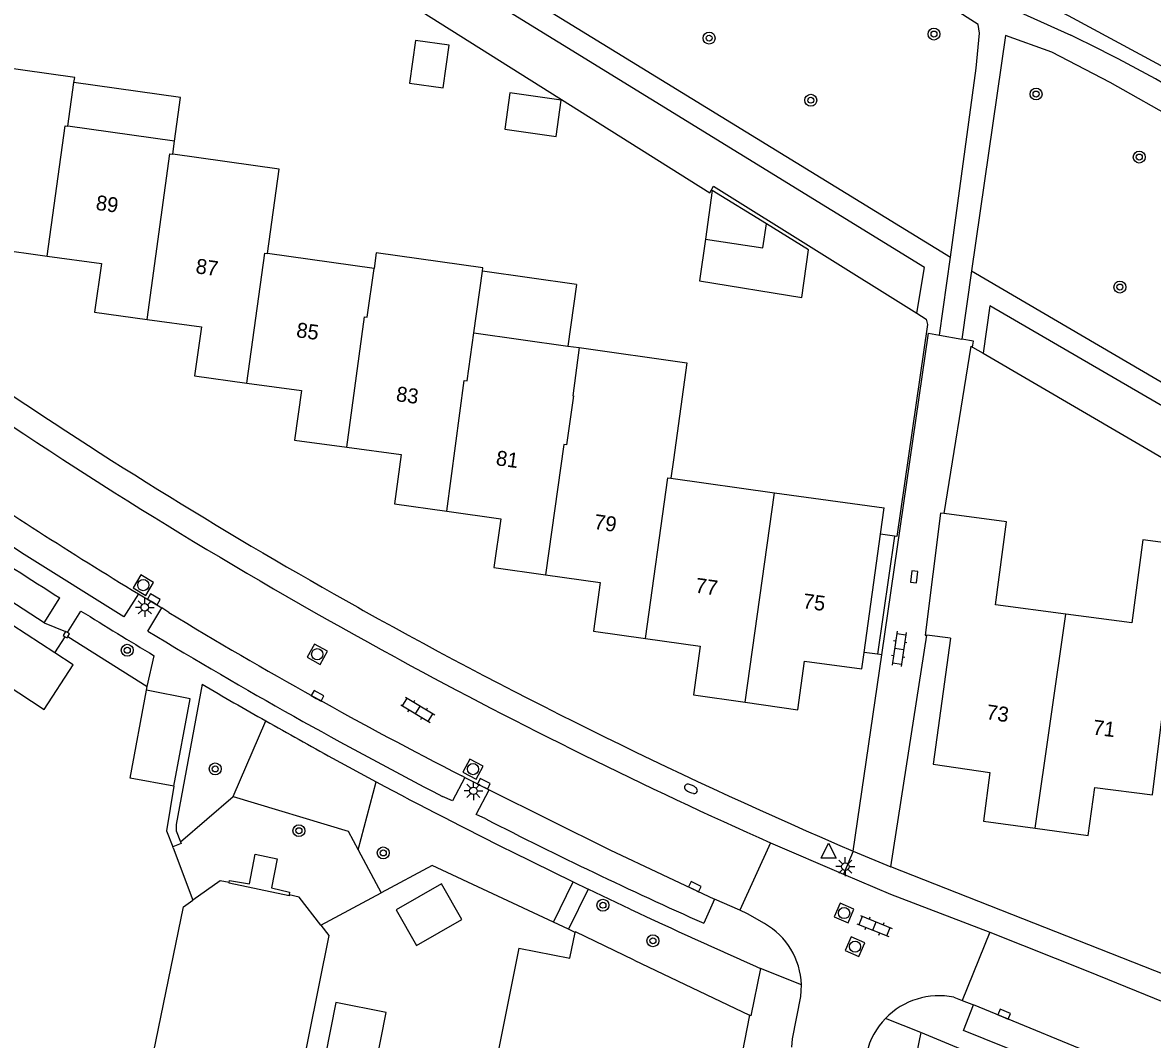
# Model space of a CAD drawing. Extents: x 128000 to 131008, y 398996 to 402500.
# Drawn here: x 128202.5 to 128278.1, y 400359.5 to 400427.5 of the extents above; entities that cross this region are included whole.
import ezdxf

# ---------------------------------------------------------------- set-up
doc = ezdxf.new("R2010")
doc.units = 0
for name, color, linetype in [('gg-afsc-erfafscheiding', 7, 'Continuous'), ('gg-afsc-hekwerk', 7, 'Continuous'), ('gg-afsc-muur', 7, 'Continuous'), ('gg-anno-huisnummerreeks BGT', 7, 'Continuous'), ('gg-bbg-bijgebouw', 7, 'Continuous'), ('gg-bbg-gedigitaliseerde bebouwing', 7, 'Continuous'), ('gg-bbg-gedigitaliseerde bijgebouw', 7, 'Continuous'), ('gg-bbg-hoofdgebouw', 7, 'Continuous'), ('gg-bbg-luifel en loopbrug', 7, 'Continuous'), ('gg-bbg-tussenscheiding', 7, 'Continuous'), ('gg-knt-BGT kruinlijn', 7, 'Continuous'), ('gg-knt-verharding', 7, 'Continuous'), ('gg-knt-verharding nz', 7, 'Continuous'), ('gg-kntw-beschoeiing', 7, 'Continuous'), ('gg-kwrk-uitstroombak niveau min 01', 7, 'Continuous'), ('gt-grn-groengrens', 7, 'Continuous'), ('gt-grn-vlakafsluiter', 7, 'Continuous'), ('gt-grn-weggrens', 7, 'Continuous'), ('gt-symb-boom', 7, 'Continuous'), ('gt-symb-brandkraan', 7, 'Continuous'), ('gt-symb-klinker verharding', 7, 'Continuous'), ('gt-symb-kolk', 7, 'Continuous'), ('gt-symb-lichtmast', 7, 'Continuous'), ('gt-symb-rioolschacht', 7, 'Continuous'), ('gt-symb-waterafsluiter', 7, 'Continuous')]:
    doc.layers.add(name, color=color, linetype=linetype)

# ---------------------------------------------------------------- blocks, each defined once
blk = doc.blocks.new('gt0-KOLK')
at = {"layer": 'gt-symb-kolk'}
blk.add_lwpolyline([(0, 0), (0.375, 0), (0.375, 0.4), (-0.375, 0.4), (-0.375, 0), (0, 0)], dxfattribs=at)
blk = doc.blocks.new('gt0-RS')
at = {"layer": 'gt-symb-rioolschacht'}
blk.add_lwpolyline([(-0.5, -0.5), (0.5, -0.5), (0.5, 0.5), (-0.5, 0.5)], close=True, dxfattribs=at)
blk.add_circle((0, 0), 0.375, dxfattribs=at)
blk = doc.blocks.new('gt0-KL1')
at = {"layer": 'gt-symb-klinker verharding'}
for p, q in [((-1.15, 0.3), (1.15, 0.3)), ((-1, -0.3), (-1, 0.3)), ((-0.5, 0.3), (-0.5, 0.45)), ((0, -0.3), (0, 0.3)), ((0.5, 0.3), (0.5, 0.45)), ((1, -0.3), (1, 0.3)), ((-1.15, -0.3), (1.15, -0.3)), ((-0.5, -0.45), (-0.5, -0.3)), ((0.5, -0.45), (0.5, -0.3))]:
    blk.add_line(p, q, dxfattribs=at)
blk = doc.blocks.new('gt0-BOOM')
at = {"layer": 'gt-symb-boom'}
for radius in [0.4, 0.2]:
    blk.add_circle((0, 0), radius, dxfattribs=at)
blk = doc.blocks.new('gt0-LMAST')
at = {"layer": 'gt-symb-lichtmast'}
for p, q in [((-0.182, 0.173), (-0.447, 0.438)), ((-0.005, 0.246), (-0.005, 0.621)), ((0.172, 0.173), (0.437, 0.438)), ((-0.255, -0.004), (-0.63, -0.004)), ((-0.182, -0.181), (-0.447, -0.446)), ((-0.005, -0.254), (-0.005, -0.629)), ((0.437, -0.446), (0.172, -0.181)), ((0.245, -0.004), (0.62, -0.004))]:
    blk.add_line(p, q, dxfattribs=at)
blk.add_circle((-0.005, -0.004), 0.25, dxfattribs=at)
blk = doc.blocks.new('gt0-WAFSL')
at = {"layer": 'gt-symb-waterafsluiter'}
for p, q in [((-0.5, -0.333), (0, 0.667)), ((0, 0.667), (0.5, -0.333)), ((0.5, -0.333), (-0.5, -0.333))]:
    blk.add_line(p, q, dxfattribs=at)
blk = doc.blocks.new('gt0-BR')
at = {"layer": 'gt-symb-brandkraan'}
for centre, radius, start, end in [((-0.244, 0), 0.206, 107.56694, 252.43307), ((0.599, -2.664), 3, 106.89205, 107.56694), ((0, -0.691), 0.938, 73.10799, 106.89205), ((-0.599, -2.664), 3, 72.43309, 73.10799), ((0.244, 0), 0.206, 287.56695, 72.43309), ((0.599, 2.664), 3, 252.43307, 253.10797), ((0, 0.691), 0.938, 253.10797, 286.89206), ((-0.599, 2.664), 3, 286.89206, 287.56695)]:
    blk.add_arc(centre, radius, start, end, dxfattribs=at)

msp = doc.modelspace()

# ---------------------------------------------------------------- linework, layer by layer
at = {"layer": 'gg-afsc-erfafscheiding'}
for p, q in [((128262.945, 400407.697), (128263.029, 400407.334)), ((128264.147, 400394.683), (128265.964, 400405.877)), ((128260.834, 400393.165), (128259.688, 400385.279)), ((128205.537, 400386.453), (128210.829, 400383.127)), ((128259.688, 400385.279), (128258.789, 400385.397)), ((128210.781, 400382.869), (128210.829, 400383.127)), ((128212.627, 400376.448), (128212.13, 400373.474)), ((128212.13, 400373.474), (128212.542, 400372.392)), ((128212.57, 400372.319), (128212.542, 400372.392)), ((128212.57, 400372.319), (128213.897, 400368.831))]:
    msp.add_line(p, q, dxfattribs=at)
at = {"layer": 'gg-afsc-hekwerk'}
for p, q in [((128262.312, 400408.092), (128262.945, 400407.697)), ((128265.964, 400405.877), (128266.052, 400405.825)), ((128266.052, 400405.825), (128266.751, 400405.416)), ((128266.751, 400405.416), (128282.48, 400396.219))]:
    msp.add_line(p, q, dxfattribs=at)
msp.add_lwpolyline([(128248.465, 400416.146), (128248.725, 400416.577), (128262.312, 400408.092)], dxfattribs=at)
at = {"layer": 'gg-afsc-muur'}
for p, q in [((128228.459, 400428.734), (128248.465, 400416.146)), ((128260.834, 400393.165), (128259.9, 400393.296)), ((128205.508, 400386.73), (128205.377, 400386.803)), ((128204.655, 400385.368), (128205.357, 400386.447)), ((128222.449, 400367.167), (128226.478, 400369.321)), ((128239.018, 400366.881), (128238.022, 400367.348)), ((128239.471, 400366.669), (128239.018, 400366.881))]:
    msp.add_line(p, q, dxfattribs=at)
for points in [[(128263.029, 400407.334), (128260.98, 400393.144), (128260.834, 400393.165)], [(128205.377, 400386.803), (128205.222, 400386.522), (128205.357, 400386.447)], [(128205.537, 400386.453), (128205.647, 400386.652), (128205.508, 400386.73)], [(128205.357, 400386.447), (128205.492, 400386.371), (128205.537, 400386.453)], [(128238.022, 400367.348), (128229.907, 400371.154), (128226.478, 400369.321)]]:
    msp.add_lwpolyline(points, dxfattribs=at)
at = {"layer": 'gg-bbg-bijgebouw'}
for points in [[(128212.627, 400376.448), (128209.696, 400376.988), (128210.781, 400382.869)], [(128212.627, 400376.448), (128213.705, 400382.298), (128210.781, 400382.869)], [(128231.89, 400367.546), (128230.531, 400369.924), (128227.49, 400368.176), (128228.855, 400365.801), (128231.89, 400367.546)]]:
    msp.add_lwpolyline(points, dxfattribs=at)
at = {"layer": 'gg-bbg-gedigitaliseerde bebouwing'}
for p, q in [((128205.533, 400420.592), (128205.94, 400423.515)), ((128212.663, 400419.599), (128205.533, 400420.592)), ((128212.541, 400418.717), (128212.663, 400419.599)), ((128226.015, 400411.086), (128218.888, 400412.078)), ((128232.691, 400406.772), (128233.269, 400410.896)), ((128232.691, 400406.772), (128238.986, 400405.89)), ((128238.986, 400405.89), (128239.732, 400405.785)), ((128246.037, 400398.282), (128245.865, 400397.047)), ((128245.865, 400397.047), (128252.798, 400396.082)), ((128252.798, 400396.082), (128260.148, 400395.06)), ((128235.704, 400365.628), (128233.717, 400355.782))]:
    msp.add_line(p, q, dxfattribs=at)
for points in [[(128205.94, 400423.515), (128205.988, 400423.86), (128198.859, 400424.854)], [(128218.888, 400412.078), (128219.674, 400417.722), (128212.541, 400418.717)], [(128233.269, 400410.896), (128233.299, 400411.111), (128226.159, 400412.112), (128226.015, 400411.086)], [(128239.732, 400405.785), (128246.938, 400404.775), (128246.037, 400398.282)]]:
    msp.add_lwpolyline(points, dxfattribs=at)
at = {"layer": 'gg-bbg-gedigitaliseerde bijgebouw'}
for p, q in [((128248.63, 400416.297), (128248.178, 400413.037)), ((128252.266, 400414.064), (128248.63, 400416.297))]:
    msp.add_line(p, q, dxfattribs=at)
for points in [[(128228.785, 400426.318), (128228.387, 400423.48), (128230.629, 400423.166), (128231.027, 400426.003), (128228.785, 400426.318)], [(128235.097, 400422.824), (128234.756, 400420.391), (128238.197, 400419.909), (128238.538, 400422.342), (128235.097, 400422.824)], [(128248.178, 400413.037), (128252.025, 400412.46), (128252.266, 400414.064)]]:
    msp.add_lwpolyline(points, dxfattribs=at)
at = {"layer": 'gg-bbg-hoofdgebouw'}
for p, q in [((128259.9, 400393.296), (128260.148, 400395.06)), ((128258.789, 400385.397), (128259.9, 400393.296)), ((128204.655, 400385.368), (128195.806, 400391.123)), ((128264.58, 400386.347), (128262.992, 400386.546)), ((128258.635, 400384.298), (128258.789, 400385.397)), ((128243.418, 400364.818), (128251.132, 400361.126)), ((128251.132, 400361.126), (128250.126, 400355.981))]:
    msp.add_line(p, q, dxfattribs=at)
for points in [[(128197.455, 400416.172), (128201.105, 400415.647), (128200.665, 400412.387), (128204.138, 400411.911)], [(128204.138, 400411.911), (128207.785, 400411.412), (128207.317, 400408.15), (128210.827, 400407.669)], [(128210.827, 400407.669), (128214.475, 400407.169), (128214.004, 400403.888), (128217.513, 400403.406)], [(128217.513, 400403.406), (128221.149, 400402.906), (128220.692, 400399.603), (128224.203, 400399.123)], [(128224.203, 400399.123), (128227.83, 400398.627), (128227.373, 400395.339), (128230.871, 400394.849)], [(128230.871, 400394.849), (128234.493, 400394.341), (128234.032, 400391.076), (128237.477, 400390.585)], [(128264.147, 400394.683), (128263.906, 400394.715), (128262.886, 400386.559), (128262.992, 400386.546)], [(128272.286, 400387.957), (128267.593, 400388.578), (128268.327, 400394.13), (128264.147, 400394.683)], [(128278.078, 400375.881), (128279.432, 400386.707), (128279.928, 400386.645), (128280.66, 400392.499), (128277.448, 400392.923), (128276.714, 400387.372), (128272.286, 400387.957)], [(128237.477, 400390.585), (128241.135, 400390.064), (128240.694, 400386.815), (128244.182, 400386.329)], [(128244.182, 400386.329), (128247.83, 400385.82), (128247.382, 400382.554), (128250.844, 400382.06)], [(128264.58, 400386.347), (128263.415, 400377.915), (128267.208, 400377.361), (128266.771, 400374.108), (128270.242, 400373.633)], [(128199.764, 400384.314), (128203.956, 400381.588), (128205.891, 400384.564), (128204.655, 400385.368)], [(128250.844, 400382.06), (128254.354, 400381.56), (128254.811, 400384.808), (128258.635, 400384.298)], [(128270.242, 400373.633), (128273.781, 400373.148), (128274.227, 400376.362), (128278.078, 400375.881)], [(128235.704, 400365.628), (128239.1, 400364.944), (128239.471, 400366.669)], [(128243.418, 400364.818), (128239.478, 400366.704), (128239.471, 400366.669)]]:
    msp.add_lwpolyline(points, dxfattribs=at)
at = {"layer": 'gg-bbg-luifel en loopbrug'}
for p, q in [((128255.085, 400412.332), (128252.266, 400414.064)), ((128239.564, 400410.014), (128233.269, 400410.896)), ((128239.564, 400410.014), (128238.986, 400405.89))]:
    msp.add_line(p, q, dxfattribs=at)
for points in [[(128212.663, 400419.599), (128213.075, 400422.502), (128205.94, 400423.515)], [(128248.178, 400413.037), (128247.791, 400410.243), (128254.637, 400409.138), (128255.085, 400412.332)], [(128223.454, 400361.984), (128222.744, 400358.372), (128226.111, 400357.711), (128226.821, 400361.323), (128223.454, 400361.984)]]:
    msp.add_lwpolyline(points, dxfattribs=at)
at = {"layer": 'gg-bbg-tussenscheiding'}
for p, q in [((128250.844, 400382.06), (128252.798, 400396.082)), ((128270.242, 400373.633), (128272.286, 400387.957))]:
    msp.add_line(p, q, dxfattribs=at)
for points in [[(128204.138, 400411.911), (128205.344, 400420.618), (128205.533, 400420.592)], [(128210.827, 400407.669), (128212.355, 400418.743), (128212.541, 400418.717)], [(128217.513, 400403.406), (128218.696, 400412.105), (128218.888, 400412.078)], [(128224.203, 400399.123), (128225.378, 400407.844), (128225.563, 400407.818), (128226.015, 400411.086)], [(128230.871, 400394.849), (128232.032, 400403.581), (128232.243, 400403.552), (128232.691, 400406.772)], [(128239.732, 400405.785), (128239.302, 400402.57), (128239.352, 400402.563), (128238.894, 400399.277), (128238.719, 400399.301), (128237.477, 400390.585)], [(128244.182, 400386.329), (128245.671, 400397.074), (128245.865, 400397.047)]]:
    msp.add_lwpolyline(points, dxfattribs=at)
at = {"layer": 'gg-knt-BGT kruinlijn'}
for p, q in [((128213.061, 400372.74), (128216.587, 400375.754)), ((128224.95, 400372.198), (128226.478, 400369.321))]:
    msp.add_line(p, q, dxfattribs=at)
msp.add_lwpolyline([(128216.587, 400375.754), (128224.285, 400373.45), (128224.95, 400372.198)], dxfattribs=at)
at = {"layer": 'gg-knt-verharding'}
for p, q in [((128263.848, 400406.612), (128264.566, 400411.844)), ((128265.987, 400410.913), (128265.33, 400406.351)), ((128263.848, 400406.612), (128265.33, 400406.351)), ((128203.948, 400387.371), (128205, 400389.045)), ((128210.251, 400389.313), (128211.806, 400388.385)), ((128205.508, 400386.73), (128206.403, 400388.168)), ((128210.869, 400386.827), (128211.806, 400388.385)), ((128224.921, 400388.422), (128225.295, 400388.206)), ((128260.574, 400371.05), (128262.992, 400386.546)), ((128210.829, 400383.127), (128211.295, 400385.178)), ((128227.394, 400385.109), (128227.718, 400384.914)), ((128258.071, 400372.107), (128259.982, 400385.241)), ((128223.229, 400378.333), (128226.165, 400376.737)), ((128232.091, 400377.029), (128233.718, 400376.211)), ((128252.533, 400372.659), (128250.477, 400368.155)), ((128252.533, 400372.659), (128257.41, 400370.574)), ((128235.211, 400372.073), (128239.329, 400370.049)), ((128238.022, 400367.348), (128239.329, 400370.049)), ((128239.329, 400370.049), (128240.338, 400369.563)), ((128240.338, 400369.563), (128239.018, 400366.881)), ((128243.147, 400368.23), (128240.338, 400369.563)), ((128248.781, 400368.902), (128248.065, 400367.289)), ((128250.477, 400368.155), (128248.781, 400368.902)), ((128267.202, 400366.679), (128265.355, 400362.121)), ((128264.8, 400362.34), (128265.355, 400362.121)), ((128265.355, 400362.121), (128266.104, 400361.833)), ((128262.587, 400359.98), (128261.968, 400356.943)), ((128272.834, 400355.726), (128262.587, 400359.98))]:
    msp.add_line(p, q, dxfattribs=at)
for points in [[(128241.343, 400446.101), (128263.221, 400431.46), (128267.236, 400429.132), (128272.62, 400426.672)], [(128264.566, 400411.844), (128266.298, 400424.476), (128266.519, 400426.815), (128266.417, 400427.392), (128261.079, 400430.837), (128242.197, 400443.465)], [(128279.925, 400420.88), (128275.258, 400423.511), (128271.362, 400425.547), (128268.256, 400426.669), (128265.987, 400410.913)], [(128259.982, 400385.241), (128263.11, 400406.742), (128263.848, 400406.612)], [(128266.052, 400405.825), (128266.119, 400406.212), (128265.33, 400406.351)], [(128210.251, 400389.313), (128209.283, 400387.778), (128202.598, 400391.958), (128196.017, 400396.299), (128196.986, 400397.846)], [(128214.514, 400383.271), (128212.785, 400373.882), (128212.783, 400373.471), (128213.061, 400372.74)], [(128232.091, 400377.029), (128231.262, 400375.462), (128230.592, 400375.762)], [(128233.493, 400374.261), (128232.841, 400374.569), (128233.718, 400376.211)], [(128213.061, 400372.74), (128213.111, 400372.608), (128212.542, 400372.392)], [(128312.523, 400349.965), (128295.434, 400357.125), (128278.983, 400363.811), (128260.574, 400371.05)], [(128257.41, 400370.574), (128260.566, 400369.224), (128267.202, 400366.679)], [(128252.132, 400367.263), (128251.004, 400367.923), (128250.477, 400368.155)], [(128267.202, 400366.679), (128273.772, 400364.078), (128289.112, 400357.836), (128312.174, 400348.256)], [(128251.869, 400364.265), (128251.223, 400361.082), (128251.132, 400361.126)], [(128253.95, 400358.986), (128254.01, 400359.545), (128254.554, 400362.375), (128254.591, 400362.772), (128254.596, 400363.175)], [(128276.116, 400357.717), (128275.46, 400356.086), (128265.445, 400360.117), (128266.104, 400361.833)]]:
    msp.add_lwpolyline(points, dxfattribs=at)
for centre, radius, start, end in [((128225.348, 400328.016), 109.397, 52.54449, 64.39801), ((128386.61, 400678.154), 331.795, 235.79071, 240.83569), ((128385.671, 400676.664), 331.747, 235.79072, 241.50375), ((128392.094, 400686.652), 351.531, 235.52729, 237.84394), ((128389.658, 400682.498), 346.717, 238.09291, 239.04038), ((128397.325, 400697.029), 353.506, 240.87995, 246.80112), ((128387.63, 400678.787), 341.299, 238.80811, 242.60528), ((128401.43, 400705.409), 364.545, 241.54187, 245.89279), ((128390.37, 400683.553), 347.986, 239.64515, 240.45448), ((128390.927, 400684.403), 349.001, 240.44372, 241.28126), ((128407.451, 400717.244), 385.759, 241.96911, 243.4808), ((128367.674, 400635.994), 294.123, 242.85752, 246.00474), ((128408.899, 400721.267), 390.012, 244.8498, 246.25735), ((128249.73, 400363.029), 4.868, 1.72392, 60.43416), ((128263.811, 400357.455), 4.985, 78.55424, 135.92237), ((128263.806, 400357.455), 4.981, 135.88594, 166.29455)]:
    msp.add_arc(centre, radius, start, end, dxfattribs=at)
at = {"layer": 'gg-knt-verharding nz'}
for p, q in [((128212.276, 400388.07), (128211.806, 400388.385)), ((128232.091, 400377.029), (128231.891, 400377.142)), ((128276.116, 400357.717), (128266.104, 400361.833))]:
    msp.add_line(p, q, dxfattribs=at)
msp.add_lwpolyline([(128233.718, 400376.211), (128241.784, 400372.198), (128248.781, 400368.902)], dxfattribs=at)
for centre, radius, start, end in [((128368.634, 400650.105), 305.12, 235.76691, 238.72902), ((128373.454, 400654.305), 311.222, 238.80944, 242.94405)]:
    msp.add_arc(centre, radius, start, end, dxfattribs=at)
at = {"layer": 'gg-kntw-beschoeiing'}
for points in [[(128216.321, 400370.002), (128215.729, 400370.124), (128213.897, 400368.831)], [(128222.449, 400367.167), (128221.005, 400369.04), (128220.345, 400369.176)], [(128204.878, 400319.784), (128205.427, 400321.825), (128204.243, 400324.444), (128213.264, 400368.384), (128213.897, 400368.831)], [(128222.449, 400367.167), (128222.981, 400366.476), (128214.169, 400322.722), (128212.081, 400320.633), (128211.618, 400318.489)]]:
    msp.add_lwpolyline(points, dxfattribs=at)
at = {"layer": 'gg-kwrk-uitstroombak niveau min 01'}
for points in [[(128216.321, 400370.002), (128216.347, 400370.151), (128217.672, 400369.92), (128218.067, 400371.902), (128219.536, 400371.584), (128219.155, 400369.659), (128220.346, 400369.364), (128220.345, 400369.176)], [(128220.345, 400369.176), (128220.345, 400369.127), (128216.315, 400369.971), (128216.321, 400370.002)]]:
    msp.add_lwpolyline(points, dxfattribs=at)
at = {"layer": 'gt-grn-groengrens'}
for p, q in [((128208.109, 400446.49), (128264.566, 400411.844)), ((128216.587, 400375.754), (128218.773, 400380.817)), ((128224.95, 400372.198), (128226.165, 400376.737))]:
    msp.add_line(p, q, dxfattribs=at)
for points in [[(128262.312, 400408.092), (128262.829, 400411.134), (128164.504, 400471.628), (128158.827, 400431.183), (128159.882, 400430.642)], [(128309.262, 400392.806), (128303.359, 400400.643), (128298.862, 400407.907), (128293.674, 400414.363), (128289.523, 400418.053), (128283.182, 400422.203), (128272.46, 400427.968), (128261.161, 400433.848), (128253.091, 400439.382), (128240.985, 400447.452), (128232.569, 400452.064), (128228.764, 400453.448), (128223.806, 400454.6), (128213.084, 400458.29), (128201.209, 400464.285)], [(128265.987, 400410.913), (128308.466, 400386.057), (128307.617, 400381.442)], [(128306.19, 400382.285), (128306.913, 400385.499), (128267.201, 400408.568), (128266.751, 400405.416)], [(128203.948, 400387.371), (128195.177, 400393.058), (128194.518, 400392.01), (128190.575, 400394.515), (128190.777, 400394.939), (128190.136, 400395.421)]]:
    msp.add_lwpolyline(points, dxfattribs=at)
at = {"layer": 'gt-grn-vlakafsluiter'}
for p, q in [((128203.948, 400387.371), (128205.377, 400386.803)), ((128259.982, 400385.241), (128259.688, 400385.279))]:
    msp.add_line(p, q, dxfattribs=at)
at = {"layer": 'gt-grn-weggrens'}
for p, q in [((128258.071, 400372.107), (128257.41, 400370.574)), ((128258.071, 400372.107), (128260.574, 400371.05)), ((128254.596, 400363.175), (128251.869, 400364.265)), ((128262.587, 400359.98), (128260.23, 400360.922))]:
    msp.add_line(p, q, dxfattribs=at)

# ---------------------------------------------------------------- block references
at = {"layer": 'gt-symb-boom'}
for p, rotation in [((128248.427, 400426.482), 148.61387523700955), ((128255.23, 400422.329), 148.61387523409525), ((128277.204, 400418.53), 148.61387523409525), ((128275.905, 400409.835), 148.61387523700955)]:
    msp.add_blockref('gt0-BOOM', p, dxfattribs=dict(at, rotation=rotation))
for p in [(128263.47, 400426.756), (128270.299, 400422.745), (128209.503, 400385.541), (128215.386, 400377.606), (128220.989, 400373.476), (128226.63, 400371.988), (128241.324, 400368.49), (128244.671, 400366.111)]:
    msp.add_blockref('gt0-BOOM', p, dxfattribs=at)
at = {"layer": 'gt-symb-brandkraan', "rotation": -25.153879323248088}
msp.add_blockref('gt0-BR', (128247.214, 400376.278), dxfattribs=at)
at = {"layer": 'gt-symb-klinker verharding'}
for p, rotation in [((128261.138, 400385.639), -98.56758990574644), ((128228.938, 400381.557), -31.0521607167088), ((128259.497, 400367.1), -22.152586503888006)]:
    msp.add_blockref('gt0-KL1', p, dxfattribs=dict(at, rotation=rotation))
at = {"layer": 'gt-symb-kolk'}
for p, rotation in [((128262.348, 400390.43), 82.99574075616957), ((128211.188, 400388.773), -30.206934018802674), ((128222.137, 400382.327), -29.07686353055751), ((128233.277, 400376.432), -25.771081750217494), ((128247.386, 400369.553), -26.182531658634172), ((128268.081, 400361.022), -22.63910817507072)]:
    msp.add_blockref('gt0-KOLK', p, dxfattribs=dict(at, rotation=rotation))
at = {"layer": 'gt-symb-lichtmast'}
for p in [(128210.679, 400388.416), (128232.663, 400376.144), (128257.544, 400371.073)]:
    msp.add_blockref('gt0-LMAST', p, dxfattribs=at)
at = {"layer": 'gt-symb-rioolschacht'}
for p, rotation in [((128210.576, 400389.899), -31.052160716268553), ((128222.209, 400385.28), -29.332790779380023), ((128232.634, 400377.592), -28.229150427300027), ((128257.459, 400367.967), -23.261106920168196), ((128258.189, 400365.72), -23.261106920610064)]:
    msp.add_blockref('gt0-RS', p, dxfattribs=dict(at, rotation=rotation))
at = {"layer": 'gt-symb-waterafsluiter'}
msp.add_blockref('gt0-WAFSL', (128256.424, 400371.977), dxfattribs=at)

# ---------------------------------------------------------------- texts
at = {"layer": 'gg-anno-huisnummerreeks BGT'}
for s, rotation, p in [('89', 352.2, (128207.358, 400415.003)), ('87', 352.2, (128214.041, 400410.761)), ('85', 352.2, (128220.77, 400406.49)), ('83', 352.2, (128227.444, 400402.213)), ('81', 352, (128234.125, 400397.927)), ('79', 351.9, (128240.687, 400393.662)), ('77', 352.1, (128247.455, 400389.406)), ('75', 352.4, (128254.657, 400388.36)), ('73', 351.7, (128266.926, 400380.939)), ('71', 352.9, (128274.049, 400379.911))]:
    msp.add_text(s, height=1, rotation=rotation, dxfattribs=at).set_placement(p)

doc.saveas('drawing.dxf')
